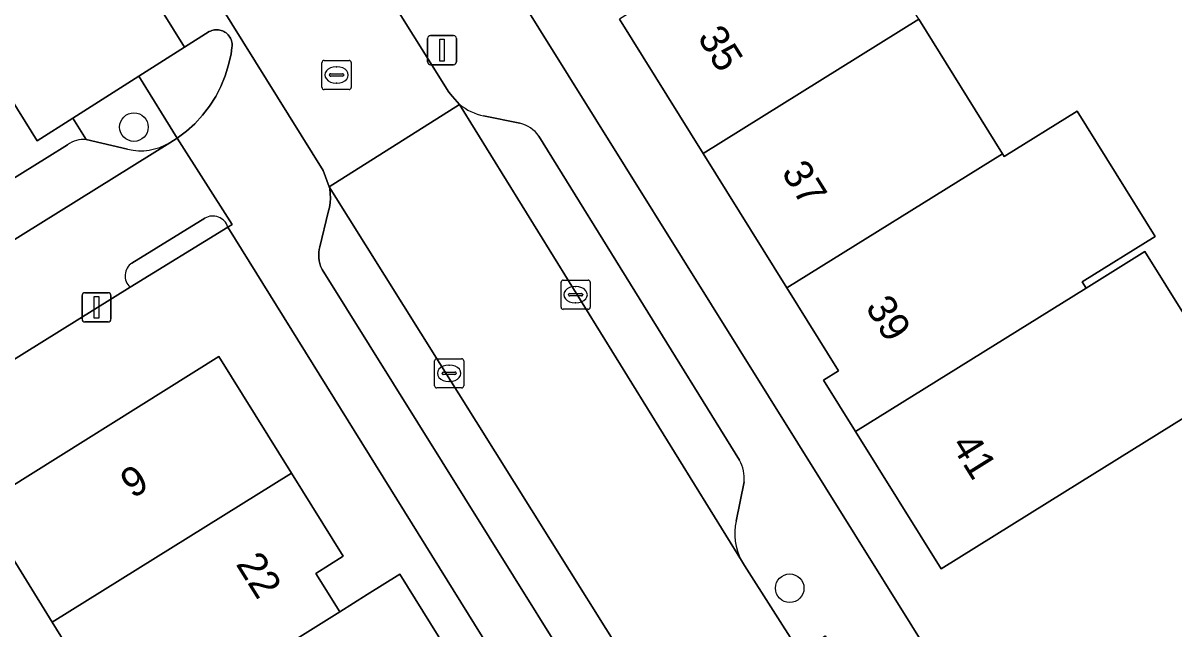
# Model space of a CAD drawing. Extents: x 159279 to 160377, y 384531 to 385888.
# Drawn here: x 159913.79 to 159953.19, y 385297.81 to 385318.57 of the extents above; entities that cross this region are included whole.
import ezdxf

# ---------------------------------------------------------------- set-up
doc = ezdxf.new("R2010")
doc.units = 0
for name, color, linetype in [('IMGEO_Boom', 7, 'Continuous'), ('IMGEO_Erf', 7, 'Continuous'), ('IMGEO_Groenvoorziening', 7, 'Continuous'), ('IMGEO_Kolk', 7, 'Continuous'), ('IMGEO_Lichtmast', 7, 'Continuous'), ('IMGEO_Pand', 7, 'Continuous'), ('IMGEO_Pand_nummerreeks', 7, 'Continuous'), ('IMGEO_Parkeervlak_open', 7, 'Continuous'), ('IMGEO_Rijbaan_lokaal_open', 7, 'Continuous'), ('IMGEO_Rioolput', 7, 'Continuous'), ('IMGEO_Verkeerseiland_open', 7, 'Continuous'), ('IMGEO_Voetpad_open', 7, 'Continuous')]:
    doc.layers.add(name, color=color, linetype=linetype)

msp = doc.modelspace()

# ---------------------------------------------------------------- linework, layer by layer
at = {"layer": 'IMGEO_Boom'}
for centre in [(159917.587, 385315.002), (159940.057, 385299.212)]:
    msp.add_circle(centre, 0.489, dxfattribs=at)
at = {"layer": 'IMGEO_Erf'}
for points in [[(159891.759, 385382.102), (159931.458, 385318.39), (159947.197, 385293.185), (159945.655, 385292.23), (159948.234, 385287.943), (159950.951, 385289.634), (159951.522, 385288.719), (159954.498, 385290.573)], [(159944.482, 385318.697), (159947.348, 385314.092), (159947.41, 385313.992), (159949.903, 385315.544), (159952.574, 385311.252), (159950.082, 385309.701), (159950.214, 385309.488), (159952.228, 385310.742), (159955.155, 385306.043), (159953.139, 385304.788), (159949.489, 385302.515), (159945.244, 385299.871), (159942.315, 385304.573), (159941.215, 385306.339), (159941.725, 385306.657), (159939.958, 385309.494), (159937.091, 385314.098), (159934.225, 385318.701)], [(159912.317, 385302.028), (159920.492, 385307.143), (159922.983, 385303.153), (159924.759, 385300.308), (159923.816, 385299.719), (159924.639, 385298.401), (159925.582, 385298.99), (159926.703, 385299.687), (159929.65, 385294.949), (159930.756, 385293.171), (159930.268, 385292.828), (159932.028, 385290), (159934.912, 385285.366), (159937.86, 385280.628), (159939.433, 385281.605), (159920.807, 385311.58), (159917.455, 385309.52), (159903.428, 385300.804)]]:
    msp.add_lwpolyline(points, dxfattribs=at)
at = {"layer": 'IMGEO_Groenvoorziening'}
for points in [[(159917.756, 385316.744), (159915.491, 385315.308), (159915.953, 385314.579), (159917.371, 385314.243)], [(159918.813, 385314.468), (159919.074, 385314.622), (159917.756, 385316.744)]]:
    msp.add_lwpolyline(points, dxfattribs=at)
msp.add_arc((159917.814, 385316.135), 1.943, 256.8129, 300.9242, dxfattribs=at)
at = {"layer": 'IMGEO_Kolk'}
for p, q in [((159932.221, 385308.836), (159932.221, 385309.688)), ((159932.296, 385309.762), (159933.148, 385309.762)), ((159933.222, 385309.688), (159933.222, 385308.836)), ((159932.48, 385309.256), (159932.48, 385309.268)), ((159932.918, 385309.219), (159932.52, 385309.219)), ((159932.523, 385309.305), (159932.921, 385309.305)), ((159932.709, 385309.542), (159932.734, 385309.542)), ((159932.964, 385309.268), (159932.964, 385309.256)), ((159932.732, 385308.982), (159932.707, 385308.982)), ((159933.148, 385308.762), (159932.296, 385308.762)), ((159927.887, 385306.144), (159927.887, 385306.996)), ((159927.962, 385307.07), (159928.814, 385307.07)), ((159928.375, 385306.85), (159928.4, 385306.85)), ((159928.888, 385306.996), (159928.888, 385306.144)), ((159928.146, 385306.564), (159928.146, 385306.576)), ((159928.584, 385306.527), (159928.186, 385306.527)), ((159928.189, 385306.613), (159928.587, 385306.613)), ((159928.63, 385306.576), (159928.63, 385306.564)), ((159928.814, 385306.07), (159927.962, 385306.07)), ((159928.398, 385306.29), (159928.373, 385306.29))]:
    msp.add_line(p, q, dxfattribs=at)
for points in [[(159932.221, 385308.836), (159932.221, 385309.688)], [(159932.296, 385309.762), (159933.148, 385309.762)], [(159933.222, 385309.688), (159933.222, 385308.836)], [(159933.148, 385308.762), (159932.296, 385308.762)], [(159927.887, 385306.144), (159927.887, 385306.996)], [(159927.962, 385307.07), (159928.814, 385307.07)], [(159928.888, 385306.996), (159928.888, 385306.144)], [(159928.814, 385306.07), (159927.962, 385306.07)]]:
    msp.add_lwpolyline(points, dxfattribs=at)
for centre, radius, start, end in [((159932.298, 385309.686), 0.0765, 91.552, 178.448), ((159932.298, 385309.686), 0.0765, 91.552, 178.448), ((159933.146, 385309.686), 0.0765, 1.552, 88.448), ((159933.146, 385309.686), 0.0765, 1.552, 88.448), ((159932.52, 385309.265), 0.0403, 85.8775, 175.7526), ((159932.517, 385309.255), 0.0366, 178.938, 274.7102), ((159932.921, 385309.262), 0.043, 264.8664, 352.4533), ((159932.925, 385309.267), 0.0386, 1.7309, 96.639), ((159932.298, 385308.838), 0.0765, 181.552, 268.448), ((159932.298, 385308.838), 0.0765, 181.552, 268.448), ((159933.146, 385308.838), 0.0765, 271.552, 358.448), ((159933.146, 385308.838), 0.0765, 271.552, 358.448), ((159927.964, 385306.994), 0.0765, 91.552, 178.448), ((159927.964, 385306.994), 0.0765, 91.552, 178.448), ((159928.812, 385306.994), 0.0765, 1.552, 88.448), ((159928.812, 385306.994), 0.0765, 1.552, 88.448), ((159928.186, 385306.573), 0.0403, 85.8775, 175.7526), ((159928.183, 385306.563), 0.0366, 178.938, 274.7102), ((159928.587, 385306.57), 0.043, 264.8664, 352.4533), ((159928.591, 385306.575), 0.0386, 1.7309, 96.639), ((159927.964, 385306.146), 0.0765, 181.552, 268.448), ((159927.964, 385306.146), 0.0765, 181.552, 268.448), ((159928.812, 385306.146), 0.0765, 271.552, 358.448), ((159928.812, 385306.146), 0.0765, 271.552, 358.448)]:
    msp.add_arc(centre, radius, start, end, dxfattribs=at)
for centre, major_axis, ratio, start_param, end_param in [((159932.708, 385309.262), (-0.387, 0.002), 0.722429, 4.712389, 7.853982), ((159932.733, 385309.262), (-0.39, 0.002), 0.717154, 1.570796, 4.712389), ((159928.374, 385306.57), (-0.387, 0.002), 0.722429, 4.712389, 7.853982), ((159928.399, 385306.57), (-0.39, 0.002), 0.717154, 1.570796, 4.712389)]:
    msp.add_ellipse(centre, major_axis=major_axis, ratio=ratio, start_param=start_param, end_param=end_param, dxfattribs=at)
at = {"layer": 'IMGEO_Lichtmast'}
for p, q in [((159927.648, 385317.239), (159927.648, 385318.039)), ((159927.648, 385318.039), (159927.648, 385317.239)), ((159927.748, 385318.139), (159928.538, 385318.139)), ((159928.538, 385318.139), (159927.748, 385318.139)), ((159928.638, 385318.039), (159928.638, 385317.239)), ((159928.638, 385317.239), (159928.638, 385318.039)), ((159928.538, 385317.139), (159927.748, 385317.139)), ((159927.748, 385317.139), (159928.538, 385317.139)), ((159915.81, 385308.431), (159915.81, 385309.231)), ((159915.81, 385309.231), (159915.81, 385308.431)), ((159915.91, 385309.331), (159916.7, 385309.331)), ((159916.7, 385309.331), (159915.91, 385309.331)), ((159916.8, 385309.231), (159916.8, 385308.431)), ((159916.8, 385308.431), (159916.8, 385309.231)), ((159916.7, 385308.331), (159915.91, 385308.331)), ((159915.91, 385308.331), (159916.7, 385308.331))]:
    msp.add_line(p, q, dxfattribs=at)
for points in [[(159928.068, 385318.014), (159928.218, 385318.014), (159928.218, 385317.264), (159928.068, 385317.264), (159928.068, 385318.014)], [(159916.23, 385309.206), (159916.38, 385309.206), (159916.38, 385308.456), (159916.23, 385308.456), (159916.23, 385309.206)]]:
    msp.add_lwpolyline(points, dxfattribs=at)
for centre, start, end in [((159927.748, 385318.039), 90, 180), ((159927.748, 385318.039), 90, 180), ((159928.538, 385318.039), 0, 90), ((159928.538, 385318.039), 360, 90), ((159927.748, 385317.239), 180, 270), ((159927.748, 385317.239), 180, 270), ((159928.538, 385317.239), 270, 0), ((159928.538, 385317.239), 270, 0), ((159915.91, 385309.231), 90, 180), ((159915.91, 385309.231), 90, 180), ((159916.7, 385309.231), 0, 90), ((159916.7, 385309.231), 360, 90), ((159915.91, 385308.431), 180, 270), ((159915.91, 385308.431), 180, 270), ((159916.7, 385308.431), 270, 0), ((159916.7, 385308.431), 270, 0)]:
    msp.add_arc(centre, 0.1, start, end, dxfattribs=at)
at = {"layer": 'IMGEO_Pand'}
for points in [[(159944.482, 385318.697), (159941.617, 385323.301), (159934.225, 385318.701), (159937.091, 385314.098)], [(159937.091, 385314.098), (159939.958, 385309.494), (159947.348, 385314.092), (159944.482, 385318.697)], [(159950.214, 385309.488), (159950.082, 385309.701), (159952.574, 385311.252), (159949.903, 385315.544), (159947.41, 385313.992), (159947.348, 385314.092), (159939.958, 385309.494), (159941.725, 385306.657), (159941.215, 385306.339), (159942.315, 385304.573)], [(159953.139, 385304.788), (159955.155, 385306.043), (159952.228, 385310.742), (159950.214, 385309.488), (159942.315, 385304.573), (159945.244, 385299.871), (159949.489, 385302.515)], [(159922.983, 385303.153), (159920.492, 385307.143), (159912.317, 385302.028), (159914.783, 385298.052)], [(159916.474, 385295.325), (159914.783, 385298.052), (159912.317, 385302.028), (159911.602, 385303.181), (159906.856, 385300.243), (159911.752, 385292.392), (159915.251, 385294.567)], [(159924.639, 385298.401), (159923.816, 385299.719), (159924.759, 385300.308), (159922.983, 385303.153), (159914.783, 385298.052), (159916.474, 385295.325), (159915.251, 385294.567), (159916.913, 385291.892), (159919.587, 385293.554), (159918.83, 385294.774)], [(159926.703, 385299.687), (159925.582, 385298.99), (159924.639, 385298.401), (159918.83, 385294.774), (159919.587, 385293.554), (159921.768, 385290.044), (159929.65, 385294.949)]]:
    msp.add_lwpolyline(points, close=True, dxfattribs=at)
at = {"layer": 'IMGEO_Parkeervlak_open'}
msp.add_lwpolyline([(159909.69, 385333.183), (159908.145, 385332.214), (159904.647, 385330.021), (159914.266, 385314.532), (159915.491, 385315.308), (159917.756, 385316.744), (159919.319, 385317.735)], close=True, dxfattribs=at)
for points in [[(159928.748, 385315.781), (159938.403, 385300.162)], [(159930.815, 385315.132), (159929.569, 385315.391)], [(159938.334, 385303.595), (159931.461, 385314.694)], [(159870.444, 385284.362), (159888.786, 385295.778), (159891.155, 385297.253), (159898.795, 385302.009), (159901.037, 385303.404), (159918.813, 385314.468)], [(159915.311, 385314.397), (159914.618, 385313.967), (159896.369, 385302.636)], [(159917.371, 385314.243), (159915.953, 385314.579)], [(159941.997, 385284.697), (159924.282, 385312.959), (159924.294, 385312.895), (159924.313, 385312.734), (159924.318, 385312.573), (159924.309, 385312.411), (159924.285, 385312.251), (159924.247, 385312.094), (159923.957, 385310.903), (159923.935, 385310.809), (159923.922, 385310.714), (159923.917, 385310.618), (159923.921, 385310.522), (159923.933, 385310.427), (159923.954, 385310.333), (159923.983, 385310.241), (159924.02, 385310.153), (159924.033, 385310.126), (159938.756, 385286.542)], [(159938.223, 385301.51), (159938.493, 385302.852)]]:
    msp.add_lwpolyline(points, dxfattribs=at)
for centre, radius, start, end in [((159929.949, 385317.249), 1.897, 230.7285, 258.4532), ((159930.57, 385314.076), 1.084, 34.7647, 76.9593), ((159915.871, 385313.645), 0.937, 84.9731, 126.6818), ((159917.814, 385316.135), 1.943, 256.8129, 300.9242), ((159937.222, 385302.969), 1.276, 354.7584, 29.3995), ((159940.038, 385301.066), 1.868, 166.2629, 208.9486)]:
    msp.add_arc(centre, radius, start, end, dxfattribs=at)
at = {"layer": 'IMGEO_Rijbaan_lokaal_open'}
for points in [[(159922.016, 385326.408), (159918.599, 385331.916), (159917.796, 385333.198), (159914.639, 385338.275), (159912.39, 385341.948), (159912.288, 385342.111), (159912.173, 385342.365), (159907.76, 385339.618), (159907.842, 385339.52), (159907.914, 385339.433), (159908.087, 385339.156), (159924.068, 385313.518), (159924.282, 385312.959), (159928.748, 385315.781), (159928.508, 385316.047), (159928.374, 385316.195), (159925.988, 385320.024), (159922.814, 385325.137)], [(159924.282, 385312.959), (159941.997, 385284.697), (159943.565, 385282.145), (159947.945, 385284.816), (159944.051, 385291.077), (159940.388, 385297.032), (159938.512, 385299.987), (159938.403, 385300.162), (159928.748, 385315.781)]]:
    msp.add_lwpolyline(points, close=True, dxfattribs=at)
for points in [[(159920.807, 385311.58), (159920.949, 385311.664), (159919.074, 385314.622), (159918.813, 385314.468), (159901.037, 385303.404), (159902.469, 385301.101), (159902.613, 385301.191)], [(159917.517, 385310.346), (159920.014, 385311.883)], [(159903.428, 385300.804), (159917.455, 385309.52)]]:
    msp.add_lwpolyline(points, dxfattribs=at)
for centre, radius, start, end in [((159920.288, 385311.412), 0.545, 17.9919, 120.185), ((159917.81, 385309.909), 0.526, 123.8061, 227.6087)]:
    msp.add_arc(centre, radius, start, end, dxfattribs=at)
at = {"layer": 'IMGEO_Rioolput'}
for p, q in [((159924.031, 385316.362), (159924.031, 385317.214)), ((159924.106, 385317.288), (159924.958, 385317.288)), ((159924.519, 385317.068), (159924.544, 385317.068)), ((159925.032, 385317.214), (159925.032, 385316.362)), ((159924.29, 385316.782), (159924.29, 385316.794)), ((159924.728, 385316.745), (159924.33, 385316.745)), ((159924.333, 385316.831), (159924.731, 385316.831)), ((159924.774, 385316.794), (159924.774, 385316.782)), ((159924.958, 385316.288), (159924.106, 385316.288)), ((159924.542, 385316.508), (159924.517, 385316.508))]:
    msp.add_line(p, q, dxfattribs=at)
for points in [[(159924.031, 385316.362), (159924.031, 385317.214)], [(159924.106, 385317.288), (159924.958, 385317.288)], [(159925.032, 385317.214), (159925.032, 385316.362)], [(159924.958, 385316.288), (159924.106, 385316.288)]]:
    msp.add_lwpolyline(points, dxfattribs=at)
for centre, radius, start, end in [((159924.108, 385317.212), 0.0765, 91.552, 178.448), ((159924.108, 385317.212), 0.0765, 91.552, 178.448), ((159924.956, 385317.212), 0.0765, 1.552, 88.448), ((159924.956, 385317.212), 0.0765, 1.552, 88.448), ((159924.33, 385316.791), 0.0403, 85.8775, 175.7526), ((159924.327, 385316.781), 0.0366, 178.938, 274.7102), ((159924.731, 385316.788), 0.043, 264.8664, 352.4533), ((159924.735, 385316.793), 0.0386, 1.7309, 96.639), ((159924.108, 385316.364), 0.0765, 181.552, 268.448), ((159924.108, 385316.364), 0.0765, 181.552, 268.448), ((159924.956, 385316.364), 0.0765, 271.552, 358.448), ((159924.956, 385316.364), 0.0765, 271.552, 358.448)]:
    msp.add_arc(centre, radius, start, end, dxfattribs=at)
for centre, major_axis, ratio, start_param, end_param in [((159924.518, 385316.788), (-0.387, 0.002), 0.722429, 4.712389, 7.853982), ((159924.543, 385316.788), (-0.39, 0.002), 0.717154, 1.570796, 4.712389)]:
    msp.add_ellipse(centre, major_axis=major_axis, ratio=ratio, start_param=start_param, end_param=end_param, dxfattribs=at)
at = {"layer": 'IMGEO_Verkeerseiland_open'}
msp.add_lwpolyline([(159919.319, 385317.735), (159917.756, 385316.744), (159919.074, 385314.622), (159919.386, 385314.858), (159919.676, 385315.12), (159919.942, 385315.407), (159920.18, 385315.717), (159920.39, 385316.047), (159920.57, 385316.395), (159920.718, 385316.757), (159920.833, 385317.131), (159920.914, 385317.513), (159920.944, 385317.723), (159920.949, 385317.77), (159920.951, 385317.817), (159920.948, 385317.865), (159920.94, 385317.911), (159920.929, 385317.957), (159920.914, 385318.002), (159920.894, 385318.045), (159920.871, 385318.087), (159920.844, 385318.126), (159920.814, 385318.162), (159920.781, 385318.196), (159920.745, 385318.227), (159920.706, 385318.254), (159920.665, 385318.277), (159920.622, 385318.297), (159920.578, 385318.313), (159920.532, 385318.325), (159920.485, 385318.333), (159920.438, 385318.337), (159920.39, 385318.336), (159920.343, 385318.331), (159920.297, 385318.322), (159920.251, 385318.309), (159920.207, 385318.292), (159920.169, 385318.273)], close=True, dxfattribs=at)
for points in [[(159917.455, 385309.52), (159920.807, 385311.58)], [(159920.014, 385311.883), (159917.517, 385310.346)]]:
    msp.add_lwpolyline(points, dxfattribs=at)
for centre, radius, start, end in [((159920.288, 385311.412), 0.545, 17.9919, 120.185), ((159917.81, 385309.909), 0.526, 123.8061, 227.6087)]:
    msp.add_arc(centre, radius, start, end, dxfattribs=at)
at = {"layer": 'IMGEO_Voetpad_open'}
for points in [[(159959.118, 385270.452), (159955.657, 385276.014), (159948.234, 385287.943), (159945.655, 385292.23), (159947.197, 385293.185), (159931.458, 385318.39), (159891.759, 385382.102), (159878.986, 385402.554)], [(159938.756, 385286.542), (159924.033, 385310.126), (159924.02, 385310.153), (159923.983, 385310.241), (159923.954, 385310.333), (159923.933, 385310.427), (159923.921, 385310.522), (159923.917, 385310.618), (159923.922, 385310.714), (159923.935, 385310.809), (159923.957, 385310.903), (159924.247, 385312.094), (159924.285, 385312.251), (159924.309, 385312.411), (159924.318, 385312.573), (159924.313, 385312.734), (159924.294, 385312.895), (159924.282, 385312.959), (159924.068, 385313.518), (159908.087, 385339.156)], [(159909.69, 385333.183), (159919.319, 385317.735), (159920.169, 385318.273), (159920.207, 385318.292), (159920.251, 385318.309), (159920.297, 385318.322), (159920.343, 385318.331), (159920.39, 385318.336), (159920.438, 385318.337), (159920.485, 385318.333), (159920.532, 385318.325), (159920.578, 385318.313), (159920.622, 385318.297), (159920.665, 385318.277), (159920.706, 385318.254), (159920.745, 385318.227), (159920.781, 385318.196), (159920.814, 385318.162), (159920.844, 385318.126), (159920.871, 385318.087), (159920.894, 385318.045), (159920.914, 385318.002), (159920.929, 385317.957), (159920.94, 385317.911), (159920.948, 385317.865), (159920.951, 385317.817), (159920.949, 385317.77), (159920.944, 385317.723), (159920.914, 385317.513), (159920.833, 385317.131), (159920.718, 385316.757), (159920.57, 385316.395), (159920.39, 385316.047), (159920.18, 385315.717), (159919.942, 385315.407), (159919.676, 385315.12), (159919.386, 385314.858), (159919.074, 385314.622), (159920.949, 385311.664), (159920.807, 385311.58), (159939.433, 385281.605)], [(159915.953, 385314.579), (159915.491, 385315.308), (159914.266, 385314.532), (159904.647, 385330.021)], [(159925.988, 385320.024), (159928.374, 385316.195), (159928.508, 385316.047), (159928.748, 385315.781)], [(159929.569, 385315.391), (159930.815, 385315.132)], [(159931.461, 385314.694), (159938.334, 385303.595)], [(159896.369, 385302.636), (159914.618, 385313.967), (159915.311, 385314.397)], [(159938.493, 385302.852), (159938.223, 385301.51)], [(159938.403, 385300.162), (159938.512, 385299.987), (159940.388, 385297.032), (159941.274, 385297.577), (159944.937, 385291.622), (159944.051, 385291.077), (159947.945, 385284.816), (159949.397, 385282.48), (159954.215, 385274.734), (159955.788, 385272.184)]]:
    msp.add_lwpolyline(points, dxfattribs=at)
for centre, radius, start, end in [((159929.949, 385317.249), 1.897, 230.7285, 258.4532), ((159930.57, 385314.076), 1.084, 34.7647, 76.9593), ((159915.871, 385313.645), 0.937, 84.9731, 126.6818), ((159937.222, 385302.969), 1.276, 354.7584, 29.3995), ((159940.038, 385301.066), 1.868, 166.2629, 208.9486)]:
    msp.add_arc(centre, radius, start, end, dxfattribs=at)

# ---------------------------------------------------------------- texts
at = {"layer": 'IMGEO_Pand_nummerreeks'}
for s, rotation, p in [('35', 301.9122, (159936.876, 385318.076)), ('37', 301.9122, (159939.753, 385313.455)), ('39', 301.9135, (159942.63, 385308.834)), ('41', 301.9122, (159945.567, 385304.119)), ('9', 32.0337, (159917.542, 385302.261)), ('22', 301.9766, (159921.061, 385300.038))]:
    msp.add_text(s, height=1, rotation=rotation, dxfattribs=at).set_placement(p)

doc.saveas('drawing.dxf')
